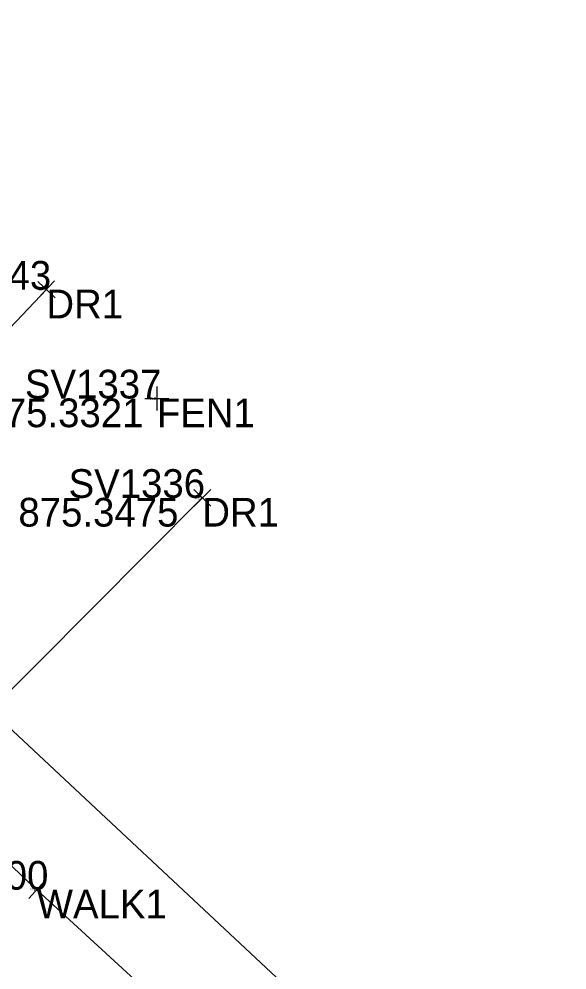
# Model space of a CAD drawing. Extents: x 1469677 to 1493262, y 375219 to 389293.
# Drawn here: x 1480196.72 to 1480219.64, y 379434.1 to 379473.88 of the extents above; entities that cross this region are included whole.
import ezdxf

# ---------------------------------------------------------------- set-up
doc = ezdxf.new("R2010")
doc.units = 0
for name, color, linetype in [('DV_X_Lot_Line', 7, 'Continuous'), ('DV_X_Text', 7, 'Continuous'), ('GK_Visualization', 7, 'Continuous'), ('PNTELEV', 7, 'Continuous'), ('RW_P_Esmt_SW', 7, 'Continuous'), ('SV_X_Mon_Cells_Found', 7, 'Continuous'), ('Text Border', 7, 'Continuous')]:
    doc.layers.add(name, color=color, linetype=linetype)

msp = doc.modelspace()

# ---------------------------------------------------------------- linework, layer by layer
at = {"layer": 'DV_X_Lot_Line'}
msp.add_lwpolyline([(1480215.341, 379421.047), (1480197.466, 379437.463), (1480177.803, 379455.97), (1480154.79, 379476.967), (1480132.747, 379497.48), (1480113.376, 379516.728), (1480110.754, 379519.04), (1480109.877, 379518.336), (1480091.944, 379535.267), (1480093.027, 379536.619), (1480090.219, 379539.243), (1480090.463, 379539.725), (1480084.681, 379544.882), (1480083.843, 379544.144), (1480066.818, 379560.524), (1480045.662, 379580.046)], dxfattribs=at)
at = {"layer": 'PNTELEV'}
for p, q in [((1480197.504, 379462.902), (1480198.229, 379462.214)), ((1480197.522, 379462.196), (1480198.21, 379462.92)), ((1480197.866, 379462.558), (1480197.866, 379462.558)), ((1480202.485, 379458.505), (1480202.485, 379457.505)), ((1480201.985, 379458.005), (1480202.985, 379458.005)), ((1480202.485, 379458.005), (1480202.485, 379458.005)), ((1480204.034, 379454.202), (1480204.742, 379453.496)), ((1480204.035, 379453.495), (1480204.741, 379454.204)), ((1480204.388, 379453.849), (1480204.388, 379453.849)), ((1480197.834, 379437.125), (1480197.098, 379437.801)), ((1480197.128, 379437.095), (1480197.804, 379437.831)), ((1480197.466, 379437.463), (1480197.466, 379437.463))]:
    msp.add_line(p, q, dxfattribs=at)
at = {"layer": 'SV_X_Mon_Cells_Found'}
msp.add_lwpolyline([(1477206.544, 382340.781), (1479657.335, 379947.979), (1480466.338, 379191.878)], dxfattribs=at)
at = {"layer": 'Text Border'}
for points in [[(1480182.148, 379443.183), (1480182.758, 379444.811), (1480183.297, 379445.659), (1480185.095, 379449.116), (1480197.866, 379462.558)], [(1480186.755, 379438.964), (1480188.543, 379440.354), (1480191.477, 379443.253), (1480192.87, 379442.276), (1480204.388, 379453.849)]]:
    msp.add_lwpolyline(points, dxfattribs=at)

# ---------------------------------------------------------------- texts
at = {"layer": 'DV_X_Text'}
for s, height, p in [('875.35', 0.06, (1480197.585, 379462.498)), ('875.3321', 1.2, (1480195.236, 379456.805)), ('875.33', 0.06, (1480202.204, 379457.945)), ('875.3475', 1.2, (1480196.697, 379452.649)), ('875.35', 0.06, (1480204.107, 379453.789)), ('874.89', 0.06, (1480197.185, 379437.403))]:
    msp.add_text(s, height=height, dxfattribs=at).set_placement(p)
at = {"layer": 'GK_Visualization'}
for s, p in [('DR1', (1480197.866, 379461.358)), ('FEN1', (1480202.485, 379456.805)), ('DR1', (1480204.388, 379452.649)), ('WALK1', (1480197.466, 379436.263))]:
    msp.add_text(s, height=1.2, dxfattribs=at).set_placement(p)
at = {"layer": 'RW_P_Esmt_SW'}
for s, height, p in [('SV1343', 1.2, (1480192.359, 379462.558)), ('SV1343', 0.06, (1480197.591, 379462.558)), ('SV1337', 1.2, (1480196.968, 379458.005)), ('SV1337', 0.06, (1480202.209, 379458.005)), ('SV1336', 1.2, (1480198.795, 379453.849)), ('SV1336', 0.06, (1480204.108, 379453.849)), ('SV1100', 1.2, (1480192.242, 379437.463)), ('SV1100', 0.06, (1480197.205, 379437.463))]:
    msp.add_text(s, height=height, dxfattribs=at).set_placement(p)

doc.saveas('drawing.dxf')
